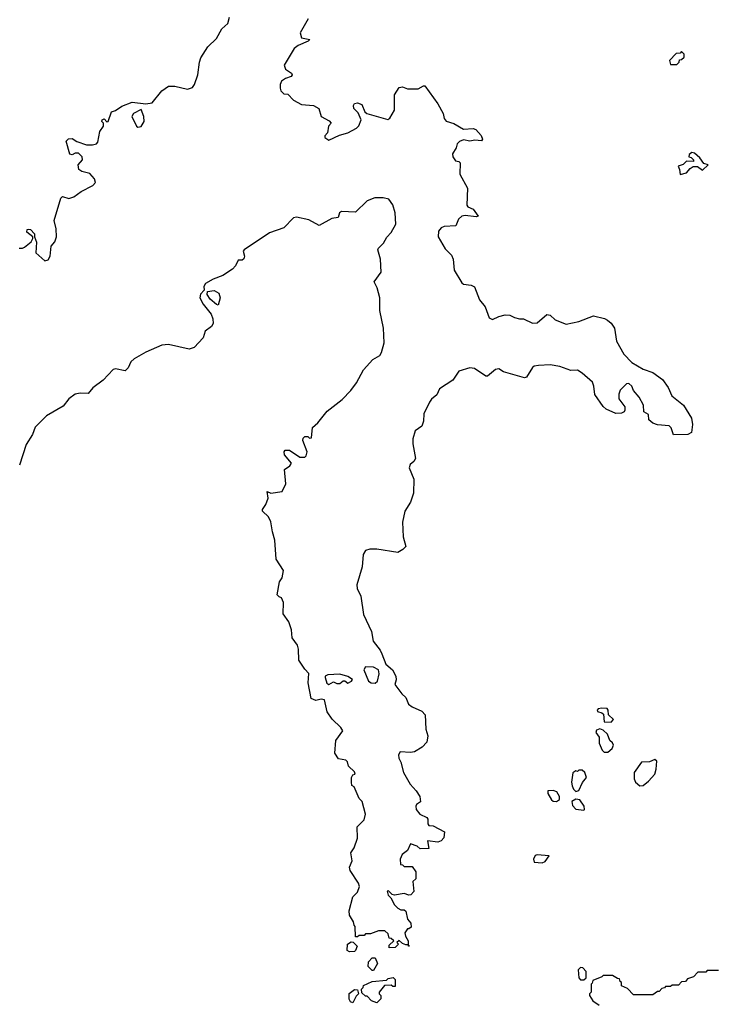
# Model space of a CAD drawing. Extents: x 2380107 to 2585170, y 384273 to 546161.
# Tile 264 of 331: x 2545598 to 2549910, y 440660 to 446799. Entities that reach past the tile are written whole.
import ezdxf

# ---------------------------------------------------------------- set-up
doc = ezdxf.new("R2010")
doc.units = 0

msp = doc.modelspace()

# ---------------------------------------------------------------- linework, layer by layer
at = {"layer": '0CON05XD'}
for points in [[(2545595, 445374), (2545615, 445373.8), (2545628.8, 445381.2), (2545670, 445415), (2545680, 445435), (2545680, 445445), (2545643.3, 445475), (2545645, 445490), (2545655, 445492.5), (2545665, 445490), (2545690, 445465), (2545690, 445445), (2545703, 445413), (2545698.8, 445345), (2545755, 445296), (2545775, 445302.5), (2545787.5, 445325), (2545793.6, 445386.4), (2545818, 445415), (2545828.1, 445445), (2545826.4, 445495), (2545813.4, 445546.6), (2545853.9, 445686.1), (2545865, 445696.7), (2545904.5, 445684.5), (2545936.2, 445695), (2545982.2, 445727.8), (2546055, 445765.8), (2546071.5, 445785), (2546065, 445807.5), (2546035, 445840), (2545985, 445852.5), (2545967.5, 445865), (2545962.5, 445895), (2545990, 445925), (2545987.5, 445945), (2545965, 445966.7), (2545945, 445967.5), (2545925, 445957.5), (2545910.7, 445960.7), (2545888.3, 446041.7), (2545903, 446057), (2545925, 446057.5), (2545955, 446040), (2546015, 446018.8), (2546051.7, 446018.3), (2546077.5, 446025), (2546086.2, 446035), (2546098.3, 446101.7), (2546120, 446135), (2546120, 446155), (2546110, 446165), (2546112.5, 446175), (2546125, 446180), (2546142.5, 446162.5), (2546150, 446165), (2546170, 446225), (2546196.1, 446233.9), (2546235, 446260), (2546300, 446285), (2546383.8, 446273.8), (2546425, 446280), (2546483.9, 446356.1), (2546525, 446384.4), (2546565.5, 446384.5), (2546645, 446366.7), (2546675, 446375.7), (2546688.2, 446395), (2546709.5, 446455), (2546719.5, 446535), (2546728.5, 446561.5), (2546770.2, 446629.8), (2546825, 446682.9), (2546858, 446742), (2546895.7, 446775), (2546905.6, 446815)], [(2547396.1, 446803.9), (2547347.7, 446717.7), (2547355, 446686.7), (2547407.5, 446675), (2547397.5, 446665), (2547335, 446638.6), (2547310.2, 446619.8), (2547246.2, 446515), (2547255, 446491.2), (2547292.5, 446465), (2547297.5, 446455), (2547290, 446445), (2547255, 446432), (2547231.2, 446415), (2547222.5, 446395), (2547221.7, 446371.7), (2547226.4, 446356.4), (2547245, 446337.5), (2547270, 446335), (2547305, 446296.7), (2547355, 446271.2), (2547430, 446265), (2547462.5, 446245), (2547477.5, 446195), (2547528.3, 446168.3), (2547540, 446155), (2547522.5, 446135), (2547517, 446093), (2547500, 446075), (2547500, 446065), (2547525, 446047.5), (2547591.2, 446078.8), (2547645, 446093.6), (2547698.2, 446121.8), (2547712.1, 446137.9), (2547727.5, 446175), (2547707.8, 446217.8), (2547682, 446245), (2547678.8, 446265), (2547685, 446277.5), (2547705, 446280), (2547731.2, 446271.2), (2547750, 446225), (2547762.5, 446215), (2547894, 446176), (2547905.5, 446184.5), (2547935.5, 446234.5), (2547935, 446330), (2547964.1, 446375.9), (2547985, 446381.2), (2548015, 446367.5), (2548082.3, 446367.7), (2548115, 446386.7), (2548125, 446386.7), (2548205.8, 446275), (2548238.8, 446215), (2548243.6, 446183.6), (2548256.1, 446166.1), (2548305, 446152.9), (2548365, 446117.5), (2548425, 446121.2), (2548442.5, 446115), (2548475, 446077.5), (2548483.3, 446055), (2548476.4, 446043.6), (2548435, 446048.8), (2548405, 446042), (2548365, 446050), (2548339.6, 446040.5), (2548326.2, 446025), (2548319.6, 446000.5), (2548296.4, 445963.6), (2548298.8, 445945), (2548315, 445920), (2548336, 445916), (2548345, 445907.5), (2548341.5, 445835), (2548389.4, 445749.4), (2548385, 445642.5), (2548393, 445633), (2548425, 445618.8), (2548456.1, 445573.9), (2548445, 445570), (2548375, 445578.1), (2548355, 445573.3), (2548333.1, 445555), (2548316.7, 445513.3), (2548245, 445509.5), (2548225, 445501.9), (2548210.2, 445479.8), (2548207.1, 445445), (2548251.2, 445371.2), (2548291.2, 445331.2), (2548300, 445305), (2548307.7, 445237.7), (2548355, 445157.5), (2548365, 445150), (2548413.9, 445143.9), (2548433, 445133), (2548465, 445052.5), (2548499.6, 445009.5), (2548525, 444940), (2548545, 444930), (2548585, 444948.8), (2548625, 444958.8), (2548655, 444956.2), (2548682.7, 444942.7), (2548714.1, 444934.1), (2548740, 444935), (2548795, 444906.7), (2548825, 444910), (2548885, 444960), (2548905, 444956.7), (2548937.3, 444927.3), (2549005, 444900.8), (2549085, 444916.7), (2549175, 444953.3), (2549245, 444936), (2549263.3, 444925), (2549285, 444906.7), (2549306.7, 444875), (2549320, 444795), (2549365, 444713.3), (2549415, 444661.2), (2549485, 444621.2), (2549545, 444598.8), (2549605, 444556.7), (2549642, 444505), (2549663.9, 444453.9), (2549736.2, 444395), (2549786, 444315), (2549793.3, 444275), (2549787.5, 444225), (2549763, 444213), (2549675, 444210), (2549660, 444255), (2549647, 444267), (2549575, 444273.3), (2549545, 444283.3), (2549520, 444305), (2549518.3, 444338.3), (2549490, 444355), (2549487.5, 444395), (2549460, 444445), (2549425, 444487.5), (2549415, 444513.3), (2549395, 444530), (2549381.2, 444528.8), (2549341.7, 444488.3), (2549332.5, 444465), (2549332.5, 444435), (2549370, 444385), (2549370, 444365), (2549366.4, 444353.6), (2549350, 444345), (2549315, 444343.8), (2549255, 444371.2), (2549235, 444386.7), (2549183.2, 444463.2), (2549178, 444515), (2549169.1, 444539.1), (2549105, 444596.2), (2549075, 444614), (2549035, 444611.2), (2548965, 444637.1), (2548905, 444647.1), (2548833.6, 444643.6), (2548805, 444638), (2548795, 444630), (2548758.8, 444571.2), (2548745, 444565.8), (2548615, 444604.3), (2548585, 444622), (2548565, 444618.8), (2548515, 444577.5), (2548505, 444577.5), (2548434.2, 444624.2), (2548405, 444628.6), (2548335, 444606.9), (2548298.3, 444551.7), (2548215, 444497.5), (2548199.8, 444460.2), (2548166, 444434), (2548153.3, 444415), (2548118.7, 444341.3), (2548116.6, 444296.6), (2548104.7, 444265.3), (2548062.9, 444235), (2548049.2, 444185), (2548049.2, 444155), (2548065.9, 444064.1), (2548056.2, 444045), (2548032.5, 444025), (2548025.7, 444005), (2548055.6, 443935), (2548053.7, 443846.3), (2548035, 443790), (2548000, 443735), (2547985.7, 443665.7), (2547990, 443575), (2548006, 443515), (2547986.2, 443495), (2547955, 443477.5), (2547825, 443497.5), (2547781.7, 443498.3), (2547755, 443490), (2547738.6, 443465), (2547733.2, 443386.8), (2547700.6, 443275), (2547702.6, 443252.6), (2547724.2, 443205), (2547741.3, 443091.3), (2547791.4, 442985), (2547802, 442925), (2547845, 442868), (2547855.8, 442844.2)], [(2549695, 446520), (2549710, 446535), (2549711.7, 446548.3), (2549725, 446550), (2549740, 446565), (2549740, 446585), (2549725, 446600), (2549715, 446590), (2549691.7, 446588.3), (2549650, 446545), (2549655, 446520), (2549695, 446520)], [(2546335, 446130), (2546355, 446134), (2546373.3, 446165), (2546372.5, 446195), (2546355, 446240), (2546307.5, 446215), (2546297.5, 446195), (2546326.1, 446136.1), (2546335, 446130)], [(2549715, 445833.3), (2549756.1, 445843.9), (2549778.6, 445871.4), (2549797.1, 445882.9), (2549822.9, 445882.9), (2549855, 445860), (2549890, 445895), (2549862.5, 445902.5), (2549837.7, 445937.7), (2549805, 445967.5), (2549788.3, 445971.7), (2549771.7, 445958.3), (2549770, 445945), (2549785, 445940), (2549800, 445925), (2549800, 445915), (2549755, 445917.5), (2549734, 445896), (2549703.3, 445886.7), (2549712.5, 445865), (2549715, 445833.3)], [(2547855.8, 442844.2), (2547880.9, 442780.9), (2547923.3, 442745), (2547943.8, 442705), (2547946.1, 442683.9), (2547936.7, 442655), (2547980, 442595), (2548005, 442573.3), (2548022.1, 442532.1), (2548044.3, 442514.3), (2548105, 442488), (2548126.2, 442465), (2548130, 442375), (2548142, 442335), (2548136.7, 442295), (2548107.5, 442262.5), (2548060, 442235), (2548035, 442230), (2547970, 442235), (2547960, 442215), (2547961.2, 442195), (2547975, 442170), (2547992, 442105), (2548031.7, 442031.7), (2548070.4, 441990.5), (2548093.3, 441955), (2548097, 441923), (2548072.5, 441905), (2548067.5, 441895), (2548070, 441875), (2548092.5, 441845), (2548137.5, 441825), (2548143.3, 441815), (2548142.5, 441785), (2548150, 441775), (2548175, 441773.3), (2548246, 441735), (2548241.7, 441698.3), (2548225, 441680), (2548205, 441670), (2548141.7, 441678.3), (2548148.3, 441631.7), (2548095, 441630), (2548077, 441647), (2548035, 441660), (2548015, 441620), (2547982.5, 441595), (2547970, 441565), (2547971.7, 441531.7), (2547985, 441530), (2547995, 441520), (2548045, 441520), (2548067.5, 441485), (2548067, 441443), (2548050, 441425), (2548056.4, 441363.6), (2548037, 441343), (2548025, 441340), (2547995, 441350), (2547935, 441340), (2547920, 441345), (2547898.3, 441368.3), (2547890, 441365), (2547895, 441340), (2547913, 441323), (2547935, 441280), (2547955, 441260), (2547975, 441250), (2547995, 441250), (2548005, 441240), (2548015, 441190), (2548037.5, 441165), (2548038.3, 441141.7), (2548025, 441130), (2548015, 441130), (2548000, 441105), (2548002.5, 441085), (2548020, 441055), (2548020, 441030), (2548028.3, 441021.7), (2548021.7, 441021.7), (2548020, 441030), (2548005, 441030), (2547985, 441040), (2547965, 441057.5), (2547950, 441045), (2547960, 441035), (2547940, 441015), (2547901.7, 441011.7), (2547901.7, 441028.3), (2547930, 441055), (2547915, 441070), (2547901.7, 441071.7), (2547895, 441100), (2547875, 441117.5), (2547835, 441117.5), (2547785, 441100), (2547755, 441100), (2547745, 441090), (2547715, 441090), (2547705, 441080), (2547691.7, 441081.7), (2547690, 441145), (2547683, 441153), (2547680, 441175), (2547653.8, 441215), (2547653, 441243), (2547675, 441330), (2547705, 441360), (2547716.2, 441395), (2547710, 441415), (2547658, 441495), (2547654, 441515), (2547671.2, 441555), (2547663.6, 441603.6), (2547683.8, 441635), (2547703.3, 441695), (2547703, 441767), (2547745, 441810), (2547753.3, 441845), (2547733.6, 441923.6), (2547715, 441942.5), (2547682.5, 442015), (2547670, 442025), (2547667.5, 442045), (2547667.5, 442075), (2547675, 442090), (2547690, 442095), (2547685, 442110), (2547647.5, 442145), (2547641.7, 442171.7), (2547632.5, 442182.5), (2547585, 442190), (2547563.8, 442225), (2547570, 442305), (2547612.5, 442365), (2547600, 442385), (2547547, 442437), (2547515, 442483.3), (2547497.7, 442557.7), (2547477, 442563), (2547445, 442554), (2547416.4, 442566.4), (2547396.2, 442665), (2547401.7, 442721.7), (2547375, 442750), (2547338.8, 442805), (2547335.8, 442875), (2547329.4, 442899.4), (2547296.2, 442945), (2547293.3, 442995), (2547276.7, 443045), (2547240, 443095), (2547242.5, 443165), (2547230, 443195), (2547215, 443200), (2547203.6, 443213.6), (2547217.5, 443295), (2547235, 443320), (2547243.8, 443365), (2547196.2, 443435), (2547189.2, 443555), (2547174.2, 443605), (2547165, 443667.5), (2547149.4, 443699.4), (2547112.5, 443735), (2547112.5, 443745), (2547133.6, 443776.4), (2547146.7, 443815), (2547141.7, 443858.3), (2547165, 443847.5), (2547235, 443857.5), (2547256.7, 443905), (2547250, 443995), (2547283, 444017), (2547292.5, 444035), (2547250, 444085), (2547247.5, 444105), (2547252.5, 444115), (2547280, 444115), (2547345, 444072.5), (2547375, 444072.5), (2547385, 444080), (2547390, 444105), (2547363.3, 444175), (2547365, 444190), (2547375, 444200), (2547395, 444200), (2547405, 444190), (2547418.3, 444191.7), (2547423.6, 444256.4), (2547457.5, 444285), (2547515, 444358.8), (2547608.3, 444431.7), (2547662.1, 444487.9), (2547698.6, 444535), (2547741.2, 444615), (2547799.5, 444680.5), (2547843.8, 444706.2), (2547854.5, 444725), (2547869.5, 444785), (2547867.1, 444875), (2547842.9, 444985), (2547844.5, 445065), (2547827.8, 445127.8), (2547809.2, 445165), (2547850.8, 445225), (2547847.8, 445305), (2547830.8, 445365), (2547834.5, 445375.5), (2547867.1, 445405), (2547887.7, 445442.3), (2547915, 445473.3), (2547942.9, 445525), (2547938.5, 445595), (2547923.9, 445643.9), (2547899.2, 445679.2), (2547865, 445688.5), (2547812.1, 445687.9), (2547765, 445669.4), (2547691.7, 445598.3), (2547605, 445604.2), (2547592.5, 445595), (2547583.8, 445566.2), (2547545, 445560.5), (2547465, 445516.9), (2547400.7, 445550.7), (2547325, 445567.5), (2547305, 445564.3), (2547245, 445500.9), (2547155, 445470), (2546997.5, 445365), (2546992.5, 445355), (2547000, 445325), (2546995, 445307.5), (2546985, 445300), (2546960.8, 445299.2), (2546944.2, 445265), (2546925, 445244.2), (2546865, 445204), (2546805, 445182), (2546756, 445154), (2546746.7, 445135), (2546747.5, 445112.5), (2546725, 445087.5), (2546722, 445065), (2546742, 445025), (2546792.7, 444962.7), (2546802.5, 444935), (2546804.2, 444905), (2546793.3, 444886.7), (2546755, 444856.2), (2546741.2, 444815), (2546685.5, 444754.5), (2546655, 444744.2), (2546525, 444774.3), (2546485, 444769.4), (2546385, 444726.4), (2546311.8, 444685), (2546292.1, 444665), (2546275, 444628.8), (2546255, 444610.8), (2546195, 444621.5), (2546181.7, 444618.3), (2546118.8, 444551.2), (2546055.3, 444504.7), (2546025, 444468.6), (2545975, 444470.9), (2545944.7, 444465.3), (2545904, 444436), (2545870, 444390), (2545765, 444330), (2545695, 444259.2), (2545677.4, 444212.6), (2545639.7, 444150.3), (2545598, 444022)], [(2546835, 445020), (2546825, 445022.5), (2546785, 445057.5), (2546767.5, 445085), (2546770, 445105), (2546810.7, 445110.7), (2546840, 445095), (2546848.8, 445065), (2546835, 445020)], [(2547815, 442663.3), (2547830, 442675), (2547838.8, 442721.2), (2547836, 442745), (2547803, 442763), (2547755, 442763.3), (2547743.3, 442745), (2547772.5, 442675), (2547790, 442665), (2547815, 442663.3)], [(2547525, 442653.3), (2547555, 442671.2), (2547575, 442660), (2547595, 442660), (2547615, 442677.5), (2547625, 442677.5), (2547645, 442663.3), (2547667.5, 442675), (2547672.5, 442685), (2547645, 442703.3), (2547595, 442718), (2547520, 442715), (2547503.6, 442706.4), (2547503, 442697), (2547513.1, 442663.1), (2547525, 442653.3)], [(2549285, 442420), (2549300, 442435), (2549270, 442465), (2549267.5, 442495), (2549260, 442505), (2549227, 442507), (2549205, 442502.5), (2549197.5, 442495), (2549200, 442485), (2549227.5, 442477.5), (2549238.3, 442468.3), (2549241.7, 442421.7), (2549285, 442420)], [(2549265, 442232.5), (2549292.5, 442255), (2549300, 442275), (2549295, 442290), (2549277.5, 442305), (2549262.5, 442345), (2549235, 442370), (2549215, 442377.5), (2549195, 442370), (2549190, 442355), (2549210, 442325), (2549211.7, 442288.3), (2549230, 442245), (2549243, 442233), (2549265, 442232.5)], [(2549465, 442022.5), (2549485, 442023.3), (2549519.3, 442050.7), (2549557.5, 442095), (2549567, 442127), (2549570, 442175), (2549557, 442187), (2549525, 442172.5), (2549475, 442170), (2549430, 442105), (2549430, 442065), (2549437.5, 442045), (2549465, 442022.5)], [(2549065, 441987.5), (2549085, 441992.5), (2549106.4, 442043.6), (2549132.5, 442075), (2549122.5, 442105), (2549105, 442120), (2549085, 442120), (2549075, 442112.5), (2549065, 442116.7), (2549046.4, 442103.6), (2549038.6, 442045), (2549042.7, 442022.7), (2549051.2, 442001.2), (2549065, 441987.5)], [(2548945, 441924), (2548964, 441936), (2548962.9, 441955), (2548948, 441985), (2548925, 441994), (2548890, 441990), (2548890, 441975), (2548914.2, 441934.2), (2548925, 441926), (2548945, 441924)], [(2549115, 441870), (2549120, 441875), (2549117.5, 441895), (2549090, 441935), (2549065, 441940), (2549040, 441925), (2549045, 441900), (2549065, 441877.5), (2549115, 441870)], [(2548855, 441542.5), (2548875, 441550), (2548900, 441585), (2548825, 441592), (2548812.9, 441587.1), (2548802, 441565), (2548806.1, 441546.1), (2548855, 441542.5)], [(2547655, 440987.5), (2547640, 440995), (2547642.5, 441035), (2547665, 441050), (2547678.3, 441048.3), (2547701.7, 441021.7), (2547692.5, 440995), (2547685, 440990), (2547655, 440987.5)], [(2547805, 440870), (2547795, 440870), (2547770, 440895), (2547772.5, 440925), (2547795, 440950), (2547815, 440950), (2547830, 440915), (2547805, 440870)], [(2549115, 440812.5), (2549130, 440825), (2549130, 440865), (2549108.3, 440888.3), (2549095, 440890), (2549080, 440875), (2549083.8, 440825), (2549095, 440812.5), (2549115, 440812.5)], [(2549955, 440870), (2549885, 440870), (2549875, 440860), (2549825, 440860), (2549798.3, 440831.7), (2549761.7, 440818.3), (2549748.3, 440801.7), (2549725, 440800), (2549705, 440780), (2549665, 440780), (2549655, 440770), (2549625, 440770), (2549618.3, 440761.7), (2549601.7, 440758.3), (2549585, 440740), (2549575, 440740), (2549545, 440720), (2549425, 440720), (2549388.3, 440758.3), (2549350, 440775), (2549350, 440795), (2549341.7, 440801.7), (2549338.3, 440818.3), (2549325, 440820), (2549295, 440840), (2549235, 440840), (2549228.3, 440831.7), (2549171.7, 440808.3), (2549168.3, 440791.7), (2549160, 440785), (2549160, 440735), (2549150, 440725), (2549150, 440715), (2549171.7, 440681.7), (2549210, 440655)], [(2547825, 440670), (2547791.7, 440681.7), (2547765, 440710), (2547755, 440710), (2547731.7, 440731.7), (2547730, 440755), (2547740, 440765), (2547741.7, 440778.3), (2547795, 440802.5), (2547885, 440810), (2547895, 440820), (2547927, 440827), (2547940, 440815), (2547938.3, 440771.7), (2547925, 440770), (2547915, 440780), (2547871.7, 440778.3), (2547840, 440735), (2547840, 440725), (2547850, 440715), (2547850, 440695), (2547825, 440670)], [(2547675, 440670), (2547660, 440675), (2547653, 440693), (2547653, 440727), (2547685, 440752.5), (2547705, 440750), (2547710, 440725), (2547695, 440710), (2547675, 440670)]]:
    msp.add_lwpolyline(points, dxfattribs=at)

doc.saveas('drawing.dxf')
